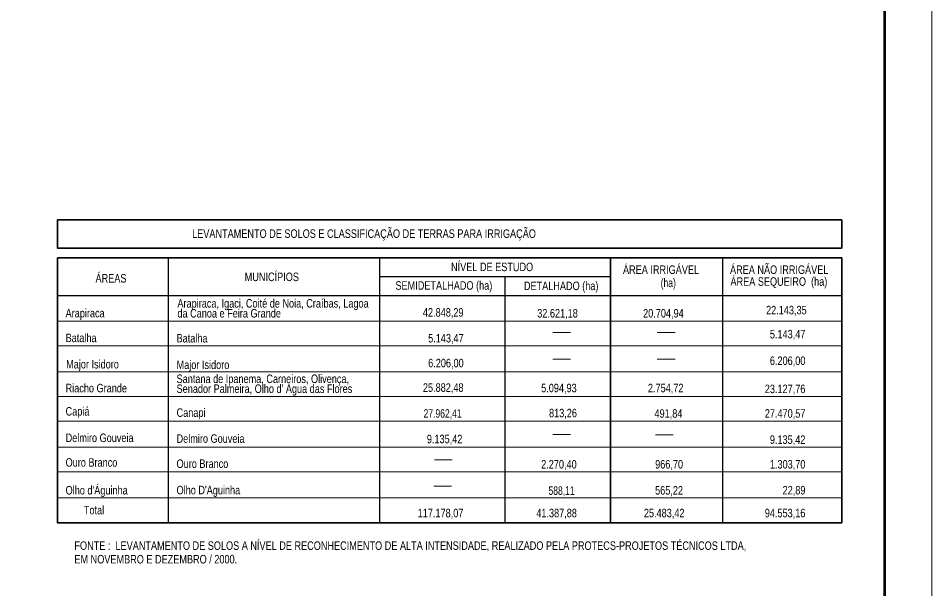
# Model space of a CAD drawing. Extents: x 553962 to 842807, y 8883888 to 9032388.
# Drawn here: x 794618 to 842807, y 8969830 to 8999905 of the extents above; entities that cross this region are included whole.
import ezdxf

# ---------------------------------------------------------------- set-up
doc = ezdxf.new("R2010")
doc.units = 0
doc.header["$LTSCALE"] = 160
doc.layers.add('1', color=7, linetype='Continuous', lineweight=13)
doc.layers.add('5', color=7, linetype='Continuous', lineweight=13)

msp = doc.modelspace()

# ---------------------------------------------------------------- linework, layer by layer
at = {"layer": '1'}
msp.add_lwpolyline([(842807.3, 9032387.8), (842807.3, 8883887.8), (553961.7, 8883887.8), (553961.7, 9032387.8)], close=True, dxfattribs=at)
at = {"layer": '1', "lineweight": 53}
msp.add_lwpolyline([(840307.3, 9029887.8), (840307.3, 8886387.8), (560211.7, 8886387.8), (560211.7, 9029887.8)], close=True, dxfattribs=at)
at = {"layer": '5'}
for p, q in [((796693.7, 8989275.6), (825865.7, 8989275.6)), ((796693.7, 8987778), (825865.7, 8987778)), ((838064.9, 8973301.2), (838064.9, 8987278.8)), ((796693.7, 8985282), (802528.1, 8985282)), ((796693.7, 8983935.3), (802528.1, 8983935.3)), ((796693.7, 8983935.3), (825865.7, 8983935.3)), ((825865.7, 8983935.3), (838064.9, 8983935.3)), ((822816.4, 8983331.7), (823750.5, 8983331.7)), ((828329.6, 8983331.7), (829263.8, 8983331.7)), ((796693.7, 8982633.2), (802528.1, 8982633.2)), ((796693.7, 8982633.2), (825865.7, 8982633.2)), ((825865.7, 8982633.2), (838064.9, 8982633.2)), ((822816.4, 8981926.5), (823750.5, 8981926.5)), ((828329.6, 8981926.5), (829263.8, 8981926.5)), ((796693.7, 8981266), (802528.1, 8981266)), ((796693.7, 8981266), (825865.7, 8981266)), ((825865.7, 8981266), (838064.9, 8981266)), ((796693.7, 8979963.9), (802528.1, 8979963.9)), ((796693.7, 8979963.9), (825865.7, 8979963.9)), ((825865.7, 8979963.9), (838064.9, 8979963.9)), ((796693.7, 8978661.7), (802528.1, 8978661.7)), ((796693.7, 8978661.7), (825865.7, 8978661.7)), ((825865.7, 8978661.7), (838064.9, 8978661.7)), ((822816.4, 8977968.5), (823750.5, 8977968.5)), ((828226.8, 8977941.9), (829161, 8977941.9)), ((796693.7, 8977294.5), (802528.1, 8977294.5)), ((796693.7, 8977294.5), (825865.7, 8977294.5)), ((825865.7, 8977294.5), (838064.9, 8977294.5)), ((816577.5, 8976633.5), (817511.6, 8976633.5)), ((796693.7, 8975992.4), (802528.1, 8975992.4)), ((796693.7, 8975992.4), (825865.7, 8975992.4)), ((825865.7, 8975992.4), (838064.9, 8975992.4)), ((816539.8, 8975228.3), (817474, 8975228.3)), ((796693.7, 8974625.2), (802528.1, 8974625.2)), ((796693.7, 8974625.2), (825865.7, 8974625.2)), ((825865.7, 8974625.2), (838064.9, 8974625.2)), ((825865.7, 8973301.5), (825865.3, 8973301.2)), ((825865.7, 8973301.5), (825865.3, 8973301.2)), ((825865.7, 8973301.5), (825865.3, 8973301.2))]:
    msp.add_line(p, q, dxfattribs=at)
at = {"layer": '5', "lineweight": 35}
for p, q in [((796693.7, 8987778), (796693.7, 8989275.6)), ((838064.9, 8989275.6), (796693.7, 8989275.6)), ((838064.9, 8989275.6), (838064.9, 8987778)), ((796693.7, 8987278.8), (838064.9, 8987278.8)), ((838064.9, 8987278.8), (838064.9, 8973301.2))]:
    msp.add_line(p, q, dxfattribs=at)
at = {"layer": '5', "lineweight": 25}
for p, q in [((802528.1, 8987278.8), (802528.1, 8973301.2)), ((813666.5, 8987278.8), (813666.5, 8973301.2)), ((825865.7, 8987278.8), (825865.7, 8973301.2)), ((825865.7, 8973301.2), (825865.7, 8987278.8)), ((831788.8, 8973301.2), (831788.8, 8987278.8)), ((813666.5, 8986290.9), (825865.7, 8986290.9)), ((820296.5, 8973301.2), (820296.5, 8986290.9)), ((796693.7, 8985282), (838064.9, 8985282)), ((813666.5, 8985282), (820296.5, 8985282))]:
    msp.add_line(p, q, dxfattribs=at)
at = {"layer": '5', "lineweight": 35}
for points in [[(796693.7, 8989275.6), (796693.7, 8987778), (838064.9, 8987778)], [(796693.7, 8987278.8), (796693.7, 8973301.2), (838064.9, 8973301.2)]]:
    msp.add_lwpolyline(points, dxfattribs=at)
at = {"layer": '5'}
msp.add_lwpolyline([(796693.7, 8989275.6), (838064.9, 8989275.6), (838064.9, 8987778), (796693.7, 8987778)], close=True, dxfattribs=at)

# ---------------------------------------------------------------- texts
for s, width, p in [('LEVANTAMENTO DE SOLOS E CLASSIFICAÇÃO DE TERRAS PARA IRRIGAÇÃO', 0.8, (803789.5, 8988326.6)), ('NÍVEL DE ESTUDO', 0.8, (817447.7, 8986573.1)), ('ÁREA IRRIGÁVEL', 0.8, (826520, 8986426.1)), ('ÁREA NÃO IRRIGÁVEL', 0.8, (832166.4, 8986426.1)), ('ÁREAS', 0.8, (798694, 8985970.2)), ('MUNICÍPIOS', 0.8, (806562.8, 8986047.9)), ('ÁREA SEQUEIRO  (ha)', 0.8, (832189.1, 8985800.8)), ('SEMIDETALHADO (ha)', 0.8, (814516, 8985592.2)), ('DETALHADO (ha)', 0.8, (821292.7, 8985572.7)), ('(ha)', 0.75, (828507.3, 8985731.8)), ('Arapiraca, Igaci, Coité de Noia, Craíbas, Lagoa', 0.8, (803014.7, 8984651)), ('Arapiraca', 0.8, (797115.2, 8984134)), ('da Canoa e Feira Grande', 0.8, (803014.7, 8984127.7)), ('42.848,29', 0.8, (815964.8, 8984173.1)), ('32.621,18', 0.8, (821995.6, 8984127.5)), ('20.704,94', 0.8, (827581.4, 8984127.5)), ('22.143,35', 0.8, (834067.8, 8984293.6)), ('5.143,47', 0.8, (834268.8, 8983026.4)), ('Batalha', 0.8, (797115.2, 8982828.7)), ('Batalha', 0.8, (802969.2, 8982813.1)), ('5.143,47', 0.8, (816241.7, 8982813.1)), ('6.206,00', 0.8, (834268.8, 8981625)), ('Major Isidoro', 0.8, (797142.9, 8981441.7)), ('Major Isidoro', 0.8, (802969.2, 8981411.6)), ('6.206,00', 0.8, (816241.7, 8981502)), ('Santana de Ipanema, Carneiros, Olivença,', 0.8, (802969.2, 8980672.7)), ('Riacho Grande', 0.8, (797115.2, 8980181.9)), ("Senador Palmeira, Olho d' Água das Flores", 0.8, (802969.2, 8980149.1)), ('25.882,48', 0.8, (815964.8, 8980209.2)), ('5.094,93', 0.8, (822203.4, 8980186.5)), ('2.754,72', 0.8, (827834.9, 8980186.5)), ('23.127,76', 0.8, (834000.1, 8980140.9)), ('Capiá', 0.8, (797115.2, 8978958)), ('Canapi', 0.8, (802969.2, 8978890.2)), ('27.962,41', 0.75, (815999.1, 8978844.7)), ('813,26', 0.8, (822619, 8978867.4)), ('491,84', 0.8, (828181.4, 8978844.7)), ('27.470,57', 0.8, (834000.1, 8978844.7)), ('Delmiro Gouveia', 0.8, (797115.2, 8977561.2)), ('Delmiro Gouveia', 0.8, (802969.2, 8977520.9)), ('9.135,42', 0.8, (816172.6, 8977498.1)), ('9.135,42', 0.8, (834268.8, 8977465.7)), ('Ouro Branco', 0.8, (797115.2, 8976262.4)), ('Ouro Branco', 0.8, (802969.2, 8976197.1)), ('2.270,40', 0.8, (822203.4, 8976166)), ('966,70', 0.8, (828215.7, 8976165.8)), ('1.303,70', 0.8, (834268.8, 8976166)), ("Olho d'Águinha", 0.8, (797115.2, 8974797.8)), ("Olho D'Aguinha", 0.8, (802969.2, 8974805)), ('588,11', 0.75, (822589.1, 8974779.4)), ('565,22', 0.8, (828213.5, 8974790.5)), ('22,89', 0.8, (834940.7, 8974798.5)), ('Total', 0.8, (798079.7, 8973749.4)), ('117.178,07', 0.8, (815690.1, 8973594.8)), ('41.387,88', 0.8, (821946.6, 8973594.8)), ('25.483,42', 0.8, (827622.7, 8973594.8)), ('94.553,16', 0.8, (834000.1, 8973594.8)), ('FONTE :  LEVANTAMENTO DE SOLOS A NÍVEL DE RECONHECIMENTO DE ALTA INTENSIDADE, REALIZADO PELA PROTECS-PROJETOS TÉCNICOS LTDA,', 0.8, (797579.9, 8971877.7)), ('EM NOVEMBRO E DEZEMBRO / 2000.', 0.8, (797579.9, 8971161.2))]:
    msp.add_text(s, height=450, dxfattribs=dict(at, width=width)).set_placement(p)

doc.saveas('drawing.dxf')
